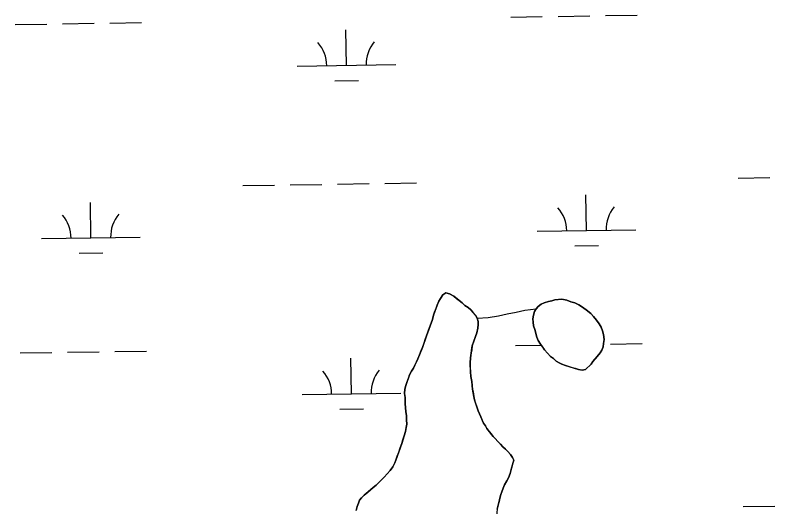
# Model space of a CAD drawing. Extents: x 3807117 to 3845308, y 337856 to 363736.
# Drawn here: x 3841896 to 3842666, y 346874 to 347372 of the extents above; entities that cross this region are included whole.
import ezdxf

# ---------------------------------------------------------------- set-up
doc = ezdxf.new("R2010")
doc.units = 0
doc.layers.add('V-TOPO-SHOR', color=7, linetype='Continuous')
doc.layers.add('V-WETL-SWMP', color=7, linetype='Continuous')

msp = doc.modelspace()

# ---------------------------------------------------------------- linework, layer by layer
at = {"layer": 'V-TOPO-SHOR'}
for points in [[(3842325.34, 347082.5), (3842326.95, 347085.06), (3842329.57, 347088.79), (3842332.37, 347090.95), (3842336.13, 347090.11), (3842340.66, 347087.48), (3842343.41, 347085.27), (3842345.96, 347083.26), (3842348.9, 347080.85), (3842351.65, 347078.24), (3842355, 347076.03), (3842357.74, 347073.62), (3842359.9, 347071.22), (3842362.44, 347068.41), (3842364.19, 347065.42), (3842365.15, 347062.04), (3842365.31, 347058.87), (3842365.07, 347055.3), (3842364.03, 347050.56), (3842362.6, 347046.81), (3842360.76, 347042.07), (3842359.32, 347037.33), (3842358.68, 347033.38), (3842358.25, 347030.21), (3842357.4, 347025.07), (3842357.15, 347019.92), (3842357.29, 347015.36), (3842357.44, 347010.99), (3842357.98, 347006.23), (3842358.72, 347001.07), (3842359.27, 346996.71), (3842359.63, 346993.53), (3842360.19, 346990.55), (3842360.93, 346985.99), (3842361.69, 346982.61), (3842362.64, 346979.23), (3842363.79, 346975.45), (3842365.13, 346971.47), (3842366.48, 346968.29), (3842368.03, 346965.3), (3842369.39, 346962.11), (3842370.74, 346959.12), (3842372.69, 346956.33), (3842374.05, 346953.54), (3842376.39, 346950.54), (3842378.35, 346948.14), (3842380.3, 346945.54), (3842382.46, 346943.34), (3842385, 346940.34), (3842387.74, 346937.73), (3842390.09, 346934.93), (3842392.84, 346932.52), (3842395.39, 346930.11), (3842397.93, 346927.31), (3842400.08, 346924.11), (3842401.24, 346921.33), (3842400.41, 346918.36), (3842399.38, 346914.41), (3842398.35, 346911.05), (3842397.52, 346908.09), (3842395.89, 346903.75), (3842394.27, 346900.4), (3842392.04, 346896.46), (3842390.62, 346893.3), (3842389.19, 346889.55)], [(3842290.33, 346946.14), (3842291.57, 346950.49), (3842292.41, 346954.64), (3842292.84, 346958.01), (3842292.69, 346962.37), (3842292.74, 346966.53), (3842291.99, 346970.9), (3842291.64, 346974.47), (3842291.29, 346978.44), (3842291.32, 346981.8), (3842291.16, 346984.98), (3842290.81, 346988.94), (3842291.06, 346993.5), (3842291.89, 346997.06), (3842292.91, 347000.02), (3842294.55, 347004.56), (3842295.77, 347007.92), (3842297.6, 347011.66), (3842299.62, 347014.81), (3842301.04, 347017.77), (3842302.86, 347021.11), (3842304.28, 347024.07), (3842305.91, 347028.22), (3842307.54, 347032.56), (3842308.77, 347035.52), (3842310.4, 347040.26), (3842311.84, 347044.6), (3842312.86, 347047.56), (3842314.7, 347052.3), (3842315.93, 347055.85), (3842317.56, 347060.19), (3842318.99, 347063.94), (3842320.03, 347068.29), (3842321.05, 347071.25), (3842322.69, 347075.59), (3842323.71, 347078.55), (3842325.34, 347082.5)], [(3842473.8, 347013.27), (3842470.62, 347012.52), (3842466.87, 347013.15), (3842463.71, 347014.18), (3842460.74, 347015), (3842457.78, 347016.03), (3842453.63, 347017.26), (3842450.08, 347018.69), (3842447.12, 347020.11), (3842444.17, 347021.92), (3842441.42, 347024.33), (3842438.67, 347026.35), (3842435.54, 347029.75), (3842432.41, 347033.35), (3842430.65, 347035.95), (3842428.51, 347038.94), (3842426.17, 347042.73), (3842424.62, 347046.12), (3842423.67, 347049.7), (3842422.53, 347053.87), (3842421.38, 347057.65), (3842420.83, 347061.42), (3842420.67, 347064.79), (3842421.3, 347068.35), (3842422.33, 347071.91), (3842423.95, 347074.67), (3842426.16, 347077.22), (3842428.95, 347079.37), (3842432.14, 347080.92), (3842436.32, 347082.26), (3842439.9, 347083.01), (3842442.87, 347083.77), (3842446.25, 347084.13), (3842449.82, 347084.49), (3842454.96, 347083.44), (3842459.11, 347082.01), (3842463.06, 347080.77), (3842467.2, 347078.74), (3842469.75, 347077.13), (3842474.47, 347073.71), (3842479.19, 347069.89), (3842481.93, 347067.09), (3842485.26, 347063.29), (3842487.79, 347059.69), (3842489.73, 347056.1), (3842491.28, 347052.51), (3842492.03, 347048.74), (3842492.77, 347043.78), (3842492.33, 347039.62), (3842491.7, 347036.26), (3842490.47, 347032.91), (3842488.85, 347030.15), (3842485.64, 347026.61), (3842483.63, 347024.06), (3842481.42, 347021.31), (3842479.81, 347018.76), (3842473.8, 347013.27)], [(3842364.19, 347065.42), (3842375.5, 347066.09), (3842385.82, 347067.76), (3842394.76, 347069.64), (3842403.9, 347071.52), (3842412.44, 347073.41), (3842423.95, 347074.67)], [(3842241.73, 346870.58), (3842242.77, 346874.53), (3842243.99, 346878.09), (3842245.22, 346881.04), (3842247.23, 346883.4), (3842249.83, 346885.95), (3842253.43, 346889.08), (3842256.23, 346891.43), (3842259.03, 346893.97), (3842261.83, 346896.12), (3842264.04, 346898.28), (3842266.84, 346901.02), (3842270.05, 346904.16), (3842273.06, 346907.49), (3842276.07, 346911.03), (3842278.69, 346914.76), (3842280.71, 346918.7), (3842281.93, 346921.47), (3842283.36, 346925.41), (3842284.8, 346929.56), (3842286.23, 346933.9), (3842287.87, 346938.44), (3842289.1, 346942.19), (3842290.33, 346946.14)], [(3842389.19, 346889.55), (3842388.17, 346886.59), (3842387.13, 346882.84), (3842386.5, 346879.67), (3842385.67, 346876.12), (3842384.64, 346871.97), (3842384.2, 346868.4), (3842383.96, 346864.44), (3842383.71, 346859.89), (3842383.46, 346855.53), (3842383.81, 346851.56), (3842384.37, 346847.99), (3842383.93, 346844.43), (3842383.31, 346841.46), (3842382.87, 346837.5)]]:
    msp.add_lwpolyline(points, dxfattribs=at)
at = {"layer": 'V-WETL-SWMP'}
for p, q in [((3842398.22, 347370.24), (3842430.22, 347370.72)), ((3842446.22, 347370.96), (3842478.21, 347371.44)), ((3842494.21, 347371.68), (3842526.21, 347372.16)), ((3841896.37, 347362.72), (3841928.37, 347363.2)), ((3841944.37, 347363.44), (3841976.36, 347363.92)), ((3841992.36, 347364.16), (3842024.36, 347364.64)), ((3842231.87, 347321.31), (3842231.33, 347357.31)), ((3842181.88, 347320.57), (3842281.87, 347322.06)), ((3842220.11, 347305.71), (3842244.1, 347306.06)), ((3842174.84, 347200.38), (3842206.83, 347200.85)), ((3842222.83, 347201.09), (3842254.83, 347201.57)), ((3842270.82, 347201.81), (3842302.82, 347202.29)), ((3842628.69, 347207.17), (3842660.69, 347207.65)), ((3842126.84, 347199.66), (3842158.84, 347200.14)), ((3842474.88, 347154.12), (3842474.34, 347190.12)), ((3841973.03, 347146.6), (3841972.49, 347182.6)), ((3842424.88, 347153.37), (3842524.87, 347154.87)), ((3841923.03, 347145.85), (3842023.02, 347147.35)), ((3842463.11, 347138.51), (3842487.11, 347138.87)), ((3841961.26, 347130.99), (3841985.26, 347131.35)), ((3842329.57, 347088.79), (3842326.95, 347085.06)), ((3842332.37, 347090.94), (3842329.57, 347088.79)), ((3842336.13, 347090.11), (3842332.37, 347090.94)), ((3842340.66, 347087.48), (3842336.13, 347090.11)), ((3842348.91, 347080.85), (3842340.66, 347087.48)), ((3842323.71, 347078.55), (3842320.03, 347068.29)), ((3842325.34, 347082.5), (3842323.71, 347078.55)), ((3842326.95, 347085.06), (3842325.34, 347082.5)), ((3842351.65, 347078.24), (3842348.91, 347080.85)), ((3842355, 347076.03), (3842351.65, 347078.24)), ((3842428.95, 347079.37), (3842426.16, 347077.22)), ((3842432.14, 347080.92), (3842428.95, 347079.37)), ((3842436.32, 347082.26), (3842432.14, 347080.92)), ((3842439.89, 347083.01), (3842436.32, 347082.26)), ((3842442.88, 347083.77), (3842439.89, 347083.01)), ((3842449.82, 347084.49), (3842442.88, 347083.77)), ((3842454.96, 347083.44), (3842449.82, 347084.49)), ((3842459.11, 347082.01), (3842454.96, 347083.44)), ((3842463.06, 347080.77), (3842459.11, 347082.01)), ((3842467.2, 347078.74), (3842463.06, 347080.77)), ((3842469.75, 347077.13), (3842467.2, 347078.74)), ((3842357.74, 347073.62), (3842355, 347076.03)), ((3842362.44, 347068.41), (3842357.74, 347073.62)), ((3842422.33, 347071.91), (3842421.3, 347068.35)), ((3842423.95, 347074.67), (3842422.33, 347071.91)), ((3842426.16, 347077.22), (3842423.95, 347074.67)), ((3842474.47, 347073.71), (3842469.75, 347077.13)), ((3842479.19, 347069.89), (3842474.47, 347073.71)), ((3842481.93, 347067.09), (3842479.19, 347069.89)), ((3842318.99, 347063.94), (3842312.86, 347047.56)), ((3842320.03, 347068.29), (3842318.99, 347063.94)), ((3842364.19, 347065.42), (3842362.44, 347068.41)), ((3842365.15, 347062.04), (3842364.19, 347065.42)), ((3842421.3, 347068.35), (3842420.67, 347064.79)), ((3842420.67, 347064.79), (3842420.83, 347061.42)), ((3842485.26, 347063.28), (3842481.93, 347067.09)), ((3842487.79, 347059.69), (3842485.26, 347063.28)), ((3842364.03, 347050.56), (3842365.07, 347055.3)), ((3842365.07, 347055.3), (3842365.31, 347058.87)), ((3842365.31, 347058.87), (3842365.15, 347062.04)), ((3842420.83, 347061.42), (3842421.38, 347057.65)), ((3842421.38, 347057.65), (3842422.53, 347053.87)), ((3842489.73, 347056.1), (3842487.79, 347059.69)), ((3842491.28, 347052.52), (3842489.73, 347056.1)), ((3842312.86, 347047.56), (3842308.77, 347035.52)), ((3842360.76, 347042.07), (3842364.03, 347050.56)), ((3842422.53, 347053.87), (3842424.62, 347046.12)), ((3842492.03, 347048.74), (3842491.28, 347052.52)), ((3842492.77, 347043.78), (3842492.03, 347048.74)), ((3842359.32, 347037.33), (3842360.76, 347042.07)), ((3842424.62, 347046.12), (3842426.17, 347042.73)), ((3842426.17, 347042.73), (3842428.5, 347038.94)), ((3842491.7, 347036.26), (3842492.33, 347039.62)), ((3842492.33, 347039.62), (3842492.77, 347043.78)), ((3842499.2, 347039.04), (3842531.19, 347039.52)), ((3841997.34, 347031.52), (3842029.34, 347032)), ((3842308.77, 347035.52), (3842305.91, 347028.22)), ((3842357.4, 347025.07), (3842359.32, 347037.33)), ((3842403.21, 347037.6), (3842429.17, 347037.99)), ((3842428.5, 347038.94), (3842432.41, 347033.35)), ((3842432.41, 347033.35), (3842435.54, 347029.75)), ((3842488.85, 347030.15), (3842490.47, 347032.9)), ((3842490.47, 347032.9), (3842491.7, 347036.26)), ((3841901.36, 347030.09), (3841933.35, 347030.56)), ((3841949.35, 347030.8), (3841981.35, 347031.28)), ((3842236.86, 346988.68), (3842236.32, 347024.67)), ((3842304.28, 347024.07), (3842302.86, 347021.11)), ((3842305.91, 347028.22), (3842304.28, 347024.07)), ((3842357.15, 347019.92), (3842357.4, 347025.07)), ((3842435.54, 347029.75), (3842438.67, 347026.35)), ((3842438.67, 347026.35), (3842441.42, 347024.33)), ((3842441.42, 347024.33), (3842444.17, 347021.92)), ((3842481.42, 347021.31), (3842485.64, 347026.62)), ((3842485.64, 347026.62), (3842488.85, 347030.15)), ((3842301.04, 347017.77), (3842299.62, 347014.81)), ((3842302.86, 347021.11), (3842301.04, 347017.77)), ((3842357.44, 347011), (3842357.15, 347019.92)), ((3842444.17, 347021.92), (3842447.12, 347020.11)), ((3842447.12, 347020.11), (3842450.08, 347018.69)), ((3842450.08, 347018.69), (3842453.63, 347017.26)), ((3842453.63, 347017.26), (3842466.86, 347013.15)), ((3842473.8, 347013.27), (3842479.81, 347018.75)), ((3842479.81, 347018.75), (3842481.42, 347021.31)), ((3842297.6, 347011.66), (3842295.77, 347007.92)), ((3842299.62, 347014.81), (3842297.6, 347011.66)), ((3842357.98, 347006.23), (3842357.44, 347011)), ((3842466.86, 347013.15), (3842470.62, 347012.51)), ((3842470.62, 347012.51), (3842473.8, 347013.27)), ((3842295.77, 347007.92), (3842291.89, 346997.06)), ((3842358.72, 347001.07), (3842357.98, 347006.23)), ((3842359.63, 346993.53), (3842358.72, 347001.07)), ((3842291.06, 346993.5), (3842290.81, 346988.95)), ((3842291.89, 346997.06), (3842291.06, 346993.5)), ((3842360.93, 346985.99), (3842359.63, 346993.53)), ((3842186.86, 346987.93), (3842286.85, 346989.43)), ((3842290.81, 346988.95), (3842291.16, 346984.98)), ((3842361.69, 346982.61), (3842360.93, 346985.99)), ((3842291.16, 346984.98), (3842291.32, 346981.8)), ((3842291.32, 346981.8), (3842291.29, 346978.44)), ((3842291.29, 346978.44), (3842291.99, 346970.9)), ((3842363.79, 346975.45), (3842361.69, 346982.61)), ((3842225.09, 346973.07), (3842249.09, 346973.43)), ((3842291.99, 346970.9), (3842292.74, 346966.53)), ((3842365.13, 346971.47), (3842363.79, 346975.45)), ((3842366.48, 346968.29), (3842365.13, 346971.47)), ((3842292.74, 346966.53), (3842292.69, 346962.37)), ((3842292.69, 346962.37), (3842292.84, 346958.01)), ((3842368.03, 346965.3), (3842366.48, 346968.29)), ((3842370.74, 346959.12), (3842368.03, 346965.3)), ((3842292.41, 346954.64), (3842291.57, 346950.49)), ((3842292.84, 346958.01), (3842292.41, 346954.64)), ((3842372.69, 346956.33), (3842370.74, 346959.12)), ((3842374.05, 346953.54), (3842372.69, 346956.33)), ((3842291.57, 346950.49), (3842290.33, 346946.14)), ((3842380.3, 346945.54), (3842374.05, 346953.54)), ((3842290.33, 346946.14), (3842287.87, 346938.44)), ((3842382.46, 346943.34), (3842380.3, 346945.54)), ((3842385, 346940.34), (3842382.46, 346943.34)), ((3842387.74, 346937.73), (3842385, 346940.34)), ((3842287.87, 346938.44), (3842281.93, 346921.46)), ((3842390.09, 346934.93), (3842387.74, 346937.73)), ((3842392.84, 346932.52), (3842390.09, 346934.93)), ((3842395.39, 346930.11), (3842392.84, 346932.52)), ((3842397.93, 346927.31), (3842395.39, 346930.11)), ((3842400.08, 346924.11), (3842397.93, 346927.31)), ((3842401.24, 346921.33), (3842400.08, 346924.11)), ((3842280.71, 346918.7), (3842278.69, 346914.76)), ((3842281.93, 346921.46), (3842280.71, 346918.7)), ((3842399.38, 346914.41), (3842401.24, 346921.33)), ((3842276.07, 346911.03), (3842273.06, 346907.49)), ((3842278.69, 346914.76), (3842276.07, 346911.03)), ((3842397.52, 346908.09), (3842399.38, 346914.41)), ((3842270.05, 346904.16), (3842261.83, 346896.12)), ((3842273.06, 346907.49), (3842270.05, 346904.16)), ((3842394.27, 346900.4), (3842395.89, 346903.75)), ((3842395.89, 346903.75), (3842397.52, 346908.09)), ((3842259.03, 346893.97), (3842256.23, 346891.43)), ((3842261.83, 346896.12), (3842259.03, 346893.97)), ((3842389.19, 346889.55), (3842390.62, 346893.3)), ((3842390.62, 346893.3), (3842392.04, 346896.46)), ((3842392.04, 346896.46), (3842394.27, 346900.4)), ((3842249.83, 346885.95), (3842247.22, 346883.4)), ((3842256.23, 346891.43), (3842249.83, 346885.95)), ((3842387.14, 346882.84), (3842388.17, 346886.59)), ((3842388.17, 346886.59), (3842389.19, 346889.55)), ((3842243.99, 346878.09), (3842242.77, 346874.53)), ((3842245.22, 346881.05), (3842243.99, 346878.09)), ((3842247.22, 346883.4), (3842245.22, 346881.05)), ((3842384.64, 346871.97), (3842386.5, 346879.67)), ((3842386.5, 346879.67), (3842387.14, 346882.84)), ((3842242.77, 346874.53), (3842241.73, 346870.58)), ((3842633.68, 346874.54), (3842665.67, 346875.02))]:
    msp.add_line(p, q, dxfattribs=at)
for centre, start, end in [((3842176.63, 347320.96), 0.08653, 41.63019), ((3842287.1, 347322.62), 140.08653, 181.63019), ((3842530.11, 347155.42), 140.08653, 181.63019), ((3842028.26, 347147.91), 140.08653, 181.63019), ((3842419.63, 347153.77), 0.08653, 41.63019), ((3841917.78, 347146.25), 0.08653, 41.63019), ((3842181.61, 346988.32), 0.08653, 41.63019), ((3842292.09, 346989.98), 140.08653, 181.63019)]:
    msp.add_arc(centre, 35.25, start, end, dxfattribs=at)

doc.saveas('drawing.dxf')
